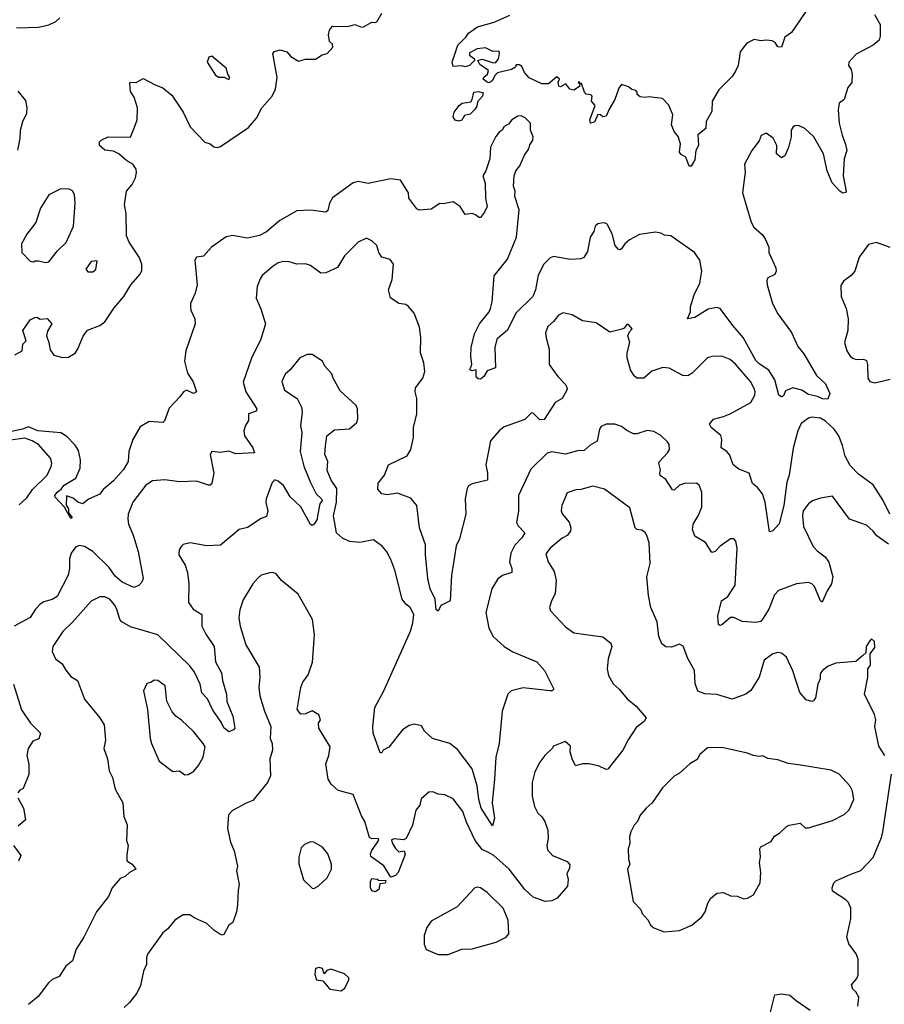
# Model space of a CAD drawing. Extents: x 2057697 to 2160550, y 827490 to 1016834.
# Tile 340 of 509: x 2069174 to 2074261, y 970310 to 976105. Entities that reach past the tile are written whole.
import ezdxf

# ---------------------------------------------------------------- set-up
doc = ezdxf.new("R2010")
doc.units = 0

msp = doc.modelspace()

# ---------------------------------------------------------------- linework, layer by layer
at = {"layer": '0CON20XD'}
for points in [[(2073820, 976185), (2073715, 976030), (2073675, 976002.5), (2073655, 975942.5), (2073635, 975944), (2073619.5, 975969.5), (2073601.2, 975981.2), (2073565.6, 975984.4), (2073535, 975979.4), (2073495, 975987.3), (2073452.7, 975967.3), (2073425, 975932.2), (2073413.1, 975915), (2073400.4, 975835), (2073386.5, 975805), (2073365, 975770), (2073287.8, 975692.2), (2073248, 975625), (2073245.5, 975564.5), (2073212.5, 975505), (2073210, 975465), (2073163, 975427), (2073168, 975365), (2073151.2, 975335), (2073145, 975280), (2073125, 975243.3), (2073113.6, 975243.6), (2073092.5, 975295), (2073065, 975311.2), (2073056, 975325), (2073062, 975375), (2073047.1, 975417.1), (2073025, 975446.2), (2073009.6, 975485), (2073016, 975545), (2072992.1, 975602.1), (2072955, 975640.8), (2072875, 975651.2), (2072853.6, 975646.4), (2072825, 975650), (2072807.5, 975665), (2072807.5, 975677.5), (2072798.3, 975688.3), (2072775, 975693.3), (2072755, 975710), (2072715, 975722.5), (2072698.8, 975701.2), (2072676.2, 975635), (2072641.7, 975578.3), (2072625, 975537.5), (2072605, 975532.5), (2072590, 975545), (2072575, 975546.7), (2072555, 975502.5), (2072532.5, 975495), (2072528, 975515), (2072559.3, 975599.3), (2072537.5, 975625), (2072542.5, 975655), (2072535, 975662.5), (2072507, 975667), (2072497.5, 975677.5), (2072478.3, 975728.3), (2072470, 975730), (2072465, 975740), (2072460, 975735), (2072470, 975730), (2072468.3, 975711.7), (2072435, 975690), (2072410, 975695), (2072387, 975727), (2072355, 975710), (2072345, 975713.3), (2072342.5, 975737.5), (2072350, 975755), (2072335, 975767.5), (2072285, 975727.5), (2072245, 975727.5), (2072171.7, 975761.7), (2072143.3, 975793.3), (2072128.3, 975828.3), (2072115, 975840), (2072095, 975840), (2072090, 975825), (2072067.7, 975812.3), (2071985, 975792.5), (2071971.2, 975778.8), (2071954.2, 975745.8), (2071935, 975733.3), (2071925, 975736.2), (2071900, 975755), (2071904.1, 975765.9), (2071926.7, 975785), (2071932.5, 975805), (2071880.7, 975840.7), (2071870, 975865), (2071895, 975873.3), (2071960.7, 975850.7), (2071975, 975852.5), (2071990, 975875), (2071997.5, 975905), (2071995, 975920), (2071958.3, 975918.3), (2071915, 975940), (2071865, 975933.8), (2071820.7, 975909.3), (2071820, 975895), (2071850, 975875), (2071850, 975865), (2071820, 975835), (2071795, 975827.5), (2071775, 975832.5), (2071725, 975830), (2071717.5, 975855), (2071751.2, 975955), (2071798.7, 976001.3), (2071814.2, 976025), (2071866.8, 976063.2), (2071965, 976089.5), (2072057.7, 976132.3)], [(2069145, 974132.5), (2069187.5, 974155), (2069192.5, 974195), (2069212.5, 974215), (2069192.5, 974275), (2069235, 974337.5), (2069263, 974353), (2069275, 974353.3), (2069295, 974342.5), (2069335, 974346.7), (2069362.5, 974315), (2069337.5, 974272.5), (2069331.2, 974245), (2069346.2, 974205), (2069352.3, 974162.3), (2069375, 974131.2), (2069426.4, 974116.4), (2069461.7, 974118.3), (2069502.9, 974145), (2069515, 974166.7), (2069547.6, 974242.4), (2069572.7, 974277.3), (2069645, 974305.7), (2069675, 974327.1), (2069730.5, 974409.5), (2069785.9, 974475), (2069828, 974545), (2069880.4, 974605), (2069892.7, 974627.3), (2069893.1, 974665), (2069877.1, 974707.1), (2069818.5, 974795), (2069802.4, 974832.4), (2069800.8, 974965), (2069790, 975015), (2069803.1, 975095), (2069836.4, 975135), (2069855, 975173.8), (2069861.9, 975205), (2069859.4, 975225), (2069840, 975255), (2069803.8, 975275), (2069756.2, 975315), (2069725, 975331.4), (2069675, 975337.5), (2069643.3, 975365), (2069643.3, 975385), (2069652.5, 975395), (2069695, 975416.2), (2069825, 975412.5), (2069848.3, 975471.7), (2069864.4, 975515.6), (2069866.9, 975585), (2069847.8, 975647.8), (2069825, 975682.5), (2069821.2, 975728.8), (2069823.9, 975736.1), (2069860, 975735), (2069899.3, 975759.3), (2069970.5, 975720.5), (2070015, 975704.2), (2070069.8, 975659.8), (2070135, 975560), (2070176.4, 975475), (2070263, 975383), (2070295, 975373.3), (2070315.9, 975355.9), (2070335, 975352.5), (2070355, 975357.5), (2070519.7, 975470.3), (2070566.7, 975525), (2070598, 975585), (2070660, 975655), (2070678.6, 975695), (2070688.5, 975765), (2070663.9, 975906.1), (2070673, 975917), (2070706.4, 975926.4), (2070745, 975915.8), (2070768.9, 975888.9), (2070815, 975861.2), (2070855, 975872), (2070915, 975872), (2070953, 975897), (2070983.6, 975906.4), (2071017, 975943), (2071015, 975960), (2070996.7, 975976.7), (2070990.8, 976015), (2070997, 976043), (2071013.9, 976066.1), (2071105, 976064), (2071145, 976076), (2071185, 976061.2), (2071196.4, 976063.6), (2071245, 976090), (2071265, 976087.5), (2071275, 976092.5), (2071305, 976143.3)], [(2074202.5, 976135), (2074236.1, 976076.1), (2074237, 976007), (2074230, 975985), (2074195.7, 975954.3), (2074095, 975902), (2074052.5, 975855), (2074050, 975835), (2074065, 975812.5), (2074072.5, 975785), (2074068.8, 975735), (2074046, 975705), (2074024.3, 975635.7), (2073995.8, 975614.2), (2073989.2, 975575), (2073995.6, 975495), (2074012.2, 975425), (2074032.9, 975372.9), (2074040.6, 975335), (2074024.4, 975285), (2074018.2, 975185), (2074036, 975094), (2074033.3, 975086.7), (2074016, 975084), (2073998.8, 975095), (2073954.4, 975145), (2073924.6, 975215), (2073903.6, 975315), (2073845.7, 975415), (2073793.8, 975465), (2073755, 975482.5), (2073735, 975480.8), (2073725, 975473.8), (2073712.5, 975455), (2073712.5, 975415), (2073697.6, 975352.4), (2073675.8, 975304.2), (2073655, 975292.5), (2073626.7, 975315), (2073628, 975365), (2073607, 975407), (2073565, 975436.7), (2073537, 975423), (2073525, 975392.5), (2073481.2, 975335), (2073438.8, 975255), (2073442.3, 975207.7), (2073425.7, 975085), (2073476.7, 974913.3), (2073493.2, 974883.2), (2073541.2, 974841.2), (2073558.8, 974815), (2073582, 974765), (2073581.2, 974735), (2073622.9, 974645), (2073624, 974625), (2073616.7, 974605), (2073575, 974586.2), (2073570.3, 974569.7), (2073571.1, 974545), (2073603.5, 974435), (2073634.1, 974374.1), (2073715, 974263.8), (2073752.1, 974182.1), (2073787.5, 974137.5), (2073861.5, 974011.5), (2073915, 973961.5), (2073940, 973905), (2073927.9, 973872.1), (2073896.5, 973873.5), (2073867.1, 973887.1), (2073815, 973899.1), (2073775, 973924.5), (2073722.5, 973937.5), (2073680, 973920), (2073668.1, 973891.9), (2073655, 973886), (2073640.8, 973895), (2073617.3, 973985), (2073582.2, 974042.3), (2073525, 974078.5), (2073505, 974098.2), (2073429.7, 974235), (2073368.7, 974305), (2073295, 974404.3), (2073275, 974411.4), (2073225, 974400.9), (2073145, 974351.9), (2073102.5, 974345), (2073120, 974385), (2073121.4, 974415), (2073142.1, 974485), (2073174.4, 974555), (2073187.8, 974625), (2073175, 974690), (2073144.4, 974734.4), (2073005, 974832), (2072967, 974837), (2072945, 974849.2), (2072915, 974854.2), (2072820.2, 974839.8), (2072760.6, 974809.4), (2072734.4, 974785.6), (2072715, 974756.7), (2072705, 974751.2), (2072695, 974754), (2072678, 974775), (2072659.4, 974845), (2072630.5, 974900.5), (2072615, 974910), (2072595, 974907.5), (2072575, 974903.3), (2072560.5, 974889.5), (2072551.7, 974858.3), (2072530, 974825), (2072515, 974740), (2072492.5, 974705), (2072475, 974696.7), (2072415, 974692.5), (2072315, 974712), (2072295, 974704), (2072256.9, 974665), (2072225, 974601.2), (2072209.1, 974515), (2072192.2, 974475), (2072093, 974377), (2072043.4, 974276.6), (2071980.8, 974225), (2071968.6, 974175), (2071973.3, 974055), (2071925, 974037.5), (2071904, 974005), (2071885, 973988.8), (2071870.5, 973990.5), (2071860, 974000), (2071860, 974045), (2071835, 974038.8), (2071822, 974045), (2071833.3, 974075), (2071827.5, 974125), (2071830.6, 974175), (2071848.8, 974255), (2071879.5, 974315), (2071935.7, 974385), (2071944.5, 974405.5), (2071953.1, 974445), (2071965, 974596.7), (2072044.4, 974695), (2072096.5, 974825), (2072112.5, 974985), (2072086.7, 975065), (2072088.8, 975095), (2072078.8, 975125), (2072082.5, 975185), (2072092.5, 975215), (2072115.8, 975244.2), (2072143, 975307), (2072170, 975345), (2072175, 975367.5), (2072192, 975395), (2072194, 975415), (2072180, 975455), (2072180, 975495), (2072147.3, 975527.3), (2072125, 975538.8), (2072105, 975536.2), (2072068.8, 975515), (2072049.5, 975490.5), (2072025, 975476.7), (2072013.3, 975455), (2071995, 975443.3), (2071975, 975417.5), (2071944, 975355), (2071940, 975285), (2071916.7, 975215), (2071898.8, 975185), (2071912.5, 975142.5), (2071914.3, 975054.3), (2071923.3, 975005), (2071908, 974972), (2071885, 974940), (2071875, 974940), (2071856.1, 974956.1), (2071835, 974963.3), (2071795, 974957.5), (2071765, 975006.2), (2071725, 975032.5), (2071665, 975021.2), (2071645, 975023.3), (2071595, 974990), (2071524, 974984), (2071510.8, 974990.8), (2071463.8, 975055), (2071461.2, 975085), (2071415, 975160), (2071355, 975167.8), (2071225, 975141.1), (2071165, 975152.5), (2071135, 975144.4), (2071015, 975055.7), (2070995.6, 975025), (2070987.6, 974982.4), (2070975, 974971.1), (2070885, 974983.1), (2070805, 974980), (2070705, 974922.7), (2070625, 974856.2), (2070585, 974833.8), (2070515, 974818.8), (2070425, 974834.5), (2070387.7, 974827.7)], [(2069155, 976056.2), (2069285, 976060), (2069345, 976074), (2069385.5, 976094.5), (2069410, 976115)], [(2070405, 975752.5), (2070410, 975765), (2070397.5, 975785), (2070389.5, 975819.5), (2070305, 975890), (2070287.5, 975885), (2070277.5, 975855), (2070325, 975778.8), (2070345, 975766.2), (2070376.7, 975766.7), (2070405, 975752.5)], [(2069163, 975337), (2069177.5, 975405), (2069179.2, 975455), (2069191.4, 975505), (2069215.6, 975555), (2069218.1, 975585), (2069209.7, 975629.7), (2069165, 975684.2)], [(2071755, 975507.5), (2071735, 975513.3), (2071723.9, 975533.9), (2071730.3, 975559.7), (2071759.5, 975600.5), (2071776.2, 975613.8), (2071828.1, 975621.9), (2071836.7, 975635), (2071845, 975677.5), (2071875, 975681.2), (2071900, 975675), (2071897.5, 975655), (2071868, 975622), (2071863.1, 975595), (2071850.6, 975575), (2071825, 975548.2), (2071790, 975540), (2071775, 975513.3), (2071755, 975507.5)], [(2069325, 974676), (2069345, 974678.8), (2069395.8, 974744.2), (2069447.1, 974792.9), (2069489.8, 974890.2), (2069500, 975025), (2069495.8, 975075), (2069485, 975096.7), (2069465, 975108), (2069415, 975109.2), (2069345, 975074.2), (2069296.5, 974995), (2069269.3, 974910.7), (2069215, 974843.3), (2069184, 974785), (2069186.2, 974735), (2069235, 974683.3), (2069255, 974680), (2069265, 974686.2), (2069285, 974686.2), (2069325, 974676)], [(2070387.7, 974827.7), (2070303.1, 974765), (2070255, 974713.8), (2070215, 974708), (2070205, 974690), (2070218.6, 974545), (2070206, 974495), (2070179.2, 974435), (2070178.6, 974415), (2070180.8, 974395), (2070204.3, 974345), (2070205.6, 974315), (2070151.9, 974155), (2070142.5, 974095), (2070160.5, 974025), (2070195, 973973.8), (2070213.3, 973915), (2070196, 973904), (2070155, 973923.8), (2070136.7, 973915), (2070116.7, 973885), (2070052.4, 973817.6), (2070025.8, 973744.2), (2070016.2, 973733.8), (2069935, 973739.6), (2069882, 973708), (2069839.1, 973635), (2069816.1, 973563.9), (2069811.5, 973505), (2069785, 973458), (2069725, 973391.4), (2069665, 973340), (2069645, 973312.9), (2069577.9, 973282.1), (2069545, 973256.2), (2069516.7, 973265), (2069489.1, 973289.1), (2069448.3, 973301.7), (2069446.9, 973246.9), (2069460.8, 973225), (2069461.7, 973201.7), (2069482.5, 973175), (2069475, 973170), (2069436.7, 973236.7), (2069383.3, 973295), (2069381.2, 973305), (2069395, 973324.2), (2069418.8, 973341.2), (2069435, 973365.4), (2069503.6, 973406.4), (2069530, 973465), (2069530.9, 973515), (2069519.5, 973569.5), (2069500.3, 973600.3), (2069450.7, 973650.7), (2069415, 973673.1), (2069280, 973685), (2069225, 973708.4), (2069191.1, 973695), (2069075, 973669.6)], [(2074292.9, 973195), (2074254.8, 973275), (2074195, 973366.9), (2074109.2, 973429.2), (2074060.3, 973480.3), (2074030.7, 973535), (2074015, 973599.4), (2073993.3, 973655), (2073965, 973694.6), (2073915, 973741.8), (2073885, 973758.9), (2073835, 973766.2), (2073815, 973760), (2073772.3, 973727.7), (2073751.1, 973685), (2073725, 973582.5), (2073700.9, 973425), (2073686.4, 973383.6), (2073668.7, 973245), (2073642.3, 973137.7), (2073605, 973096.7), (2073585, 973090), (2073560, 973265), (2073544.5, 973315), (2073515, 973352), (2073484.4, 973374.4), (2073466, 973435), (2073405, 973459.2), (2073372, 973485), (2073352.6, 973542.6), (2073335, 973562.5), (2073301.4, 973585), (2073304.2, 973635), (2073298.3, 973658.3), (2073241.2, 973705), (2073232, 973725), (2073255.6, 973754.4), (2073315, 973769.1), (2073354.1, 973785.9), (2073475, 973851.1), (2073498.8, 973895), (2073501.8, 973915), (2073495.9, 973934.1), (2073473.3, 973975), (2073385, 974076.9), (2073353.8, 974105), (2073305, 974124), (2073245, 974122), (2073220, 974115), (2073130, 974025), (2073105, 974008.1), (2073075, 974010.6), (2072995, 974054.5), (2072957.3, 974057.3), (2072893.1, 974036.9), (2072845, 973994.3), (2072804.4, 973994.4), (2072788.3, 974008.3), (2072768.1, 974045), (2072746.9, 974115), (2072747.1, 974145), (2072764, 974205), (2072752.5, 974245), (2072761.7, 974268.3), (2072777.5, 974285), (2072755, 974310), (2072745, 974310), (2072730, 974290), (2072716.4, 974283.6), (2072645, 974266), (2072565, 974321.2), (2072485, 974333.3), (2072425, 974368.5), (2072371.1, 974378.9), (2072344.1, 974365.9), (2072315, 974327.5), (2072281.8, 974298.2), (2072267.9, 974262.1), (2072271.4, 974231.4), (2072289.5, 974165), (2072288.6, 974075), (2072340, 974005), (2072387.1, 973955), (2072395.7, 973935), (2072393.1, 973925), (2072365, 973875.8), (2072325, 973852), (2072258.9, 973751.1), (2072235, 973748.9), (2072195, 973788.8), (2072185, 973791.2), (2072145, 973752.5), (2072025, 973708.8), (2071993.8, 973685), (2071944.5, 973625.5), (2071915.7, 973485), (2071925.6, 973435), (2071926.2, 973395), (2071835, 973372.9), (2071815, 973362), (2071806.7, 973345), (2071795.6, 973284.4), (2071798.6, 973195), (2071760.5, 973049.5), (2071742.1, 973007.9), (2071723, 972883), (2071714.2, 972835), (2071706.7, 972685), (2071652.3, 972657.7), (2071635, 972623.3), (2071625, 972632.5), (2071618.5, 972695), (2071588.2, 972755), (2071575.6, 972815), (2071561.8, 972955), (2071562.2, 973015), (2071525.6, 973115), (2071510, 973245), (2071475, 973288), (2071397.3, 973317.3), (2071335, 973308), (2071305, 973313.8), (2071280.8, 973340.8), (2071283.7, 973376.3), (2071320, 973425), (2071344.4, 973485.6), (2071453, 973537), (2071474.2, 973575), (2071490, 973645), (2071490.9, 973705), (2071511.1, 973785), (2071510.5, 973875), (2071500.6, 973915), (2071502.1, 973937.9), (2071546.2, 973995), (2071557.1, 974035), (2071552.5, 974085), (2071532.5, 974145), (2071533.9, 974233.9), (2071525.8, 974295), (2071495, 974377.5), (2071459.5, 974419.5), (2071445, 974428.8), (2071405, 974433.8), (2071355, 974467.5), (2071344.3, 974515), (2071365.6, 974575), (2071372.5, 974665), (2071352.7, 974692.7), (2071305, 974706.7), (2071287.5, 974735), (2071274.2, 974775), (2071245, 974804), (2071215, 974818), (2071164.5, 974795.5), (2071085.7, 974714.3), (2071043.9, 974646.1), (2070975.8, 974614.2), (2070945, 974612.5), (2070885, 974657.5), (2070855, 974668), (2070805, 974665.7), (2070759.3, 974679.3), (2070725, 974681.1), (2070695, 974674.3), (2070666, 974655), (2070600.8, 974599.2), (2070589.5, 974580.5), (2070570.8, 974535), (2070565.6, 974465), (2070593.4, 974403.4), (2070619.2, 974315), (2070591.9, 974225), (2070536.7, 974113.3), (2070487.9, 973972.1), (2070503.8, 973915), (2070569.4, 973815), (2070565, 973801.2), (2070520, 973785), (2070520, 973745), (2070503, 973717), (2070493.5, 973685), (2070496.7, 973655), (2070545.6, 973585), (2070556, 973555), (2070445, 973550.4), (2070405, 973564.5), (2070355, 973556.9), (2070305, 973563.8), (2070294.2, 973545), (2070316.9, 973435), (2070305, 973376.7), (2070295, 973366.2), (2070285, 973366), (2070215, 973387.9), (2070115.8, 973384.2), (2070025, 973396.2), (2069955, 973390.8), (2069915, 973365.7), (2069840, 973265), (2069812.2, 973195), (2069810, 973165), (2069814.5, 973135), (2069841.7, 973071.7), (2069871.2, 972975), (2069900, 972815), (2069893.3, 972795), (2069875, 972774.2), (2069845, 972762.5), (2069776.9, 972795), (2069735, 972828.8), (2069700.6, 972880.6), (2069603.3, 972975), (2069556, 973005), (2069525, 973011.1), (2069505, 973002), (2069476.9, 972965), (2069467.4, 972932.6), (2069466.9, 972875), (2069458.5, 972835), (2069395, 972709.4), (2069365, 972692.5), (2069315, 972678.7), (2069295, 972665.4), (2069266.9, 972635), (2069235, 972585.5), (2069141.1, 972535)], [(2074295, 974764.5), (2074215, 974794.2), (2074167.7, 974782.3), (2074112.6, 974707.4), (2074088, 974625), (2074065, 974598.8), (2074020, 974565), (2074005, 974540), (2074006, 974475), (2074035.8, 974405.8), (2074047.5, 974345), (2074045.7, 974275), (2074025.6, 974205), (2074040.6, 974155)], [(2069605, 974620), (2069622.5, 974635), (2069630, 974685), (2069595, 974682.5), (2069563.6, 974636.4), (2069575, 974620), (2069605, 974620)], [(2074040.6, 974155), (2074060, 974125), (2074075, 974113.1), (2074095, 974105.6), (2074137.4, 974107.4), (2074155, 974098), (2074161.5, 974075), (2074164.6, 973995), (2074175, 973974.4), (2074205, 973967.5), (2074295, 973990)], [(2072939.4, 973435), (2072943.1, 973455), (2072934.4, 973495), (2072937.5, 973505), (2072986, 973555), (2072997.5, 973575), (2072994.5, 973604.5), (2072985, 973620), (2072945, 973658), (2072905, 973681.2), (2072865, 973686.2), (2072805, 973668), (2072785, 973668), (2072745, 973687.1), (2072715, 973710), (2072675, 973724.2), (2072625, 973724), (2072595, 973711.2), (2072584.3, 973695.7), (2072571.2, 973625), (2072529.3, 973600.7), (2072495, 973569.4), (2072455, 973566.9), (2072385, 973548.1), (2072305, 973561.9), (2072276.3, 973553.7), (2072180.5, 973459.5), (2072109.2, 973305), (2072107.6, 973212.4), (2072096.2, 973145), (2072106.2, 973125), (2072145.8, 973085), (2072128.1, 973055), (2072087.8, 973012.2), (2072064.3, 972965), (2072055.7, 972915), (2072068.9, 972875), (2072069.5, 972850.5), (2072015, 972832.9), (2071986.6, 972813.4), (2071952.5, 972755), (2071916.7, 972615), (2071933.7, 972523.7), (2071959.2, 972475), (2072024.8, 972414.8), (2072075, 972384.5), (2072216.2, 972325), (2072261.2, 972275), (2072316.2, 972165), (2072307.5, 972155), (2072295.6, 972154.4), (2072135, 972173.3), (2072065, 972155.8), (2072045, 972136.2), (2072011.9, 972035), (2071995.5, 971845), (2071975.5, 971765), (2071966.8, 971635), (2071953.5, 971495), (2071966.9, 971405), (2071955, 971360), (2071889.3, 971465), (2071874.4, 971514.4), (2071866.1, 971595), (2071835.9, 971695.9), (2071749.3, 971809.3), (2071705, 971844), (2071603.3, 971875), (2071555, 971916.7), (2071538, 971948), (2071495, 971959.2), (2071465, 971950), (2071426.7, 971925), (2071345, 971823.3), (2071312.5, 971805), (2071305, 971790), (2071295, 971790), (2071253.3, 971905), (2071251.5, 971945), (2071263.6, 972056.4), (2071315.6, 972155), (2071473.4, 972506.6), (2071487.7, 972555), (2071492.2, 972605), (2071470.6, 972645), (2071445, 972665.8), (2071424.3, 972695), (2071380.5, 972865), (2071358.3, 972928.3), (2071333.6, 972973.6), (2071308, 973005), (2071255, 973044), (2071175, 973027.1), (2071115, 973033.1), (2071073.7, 973053.7), (2071038, 973085), (2071019.2, 973185), (2071038.6, 973265), (2071040, 973345), (2071006, 973395), (2070982.1, 973452.1), (2070986, 973505), (2070970, 973545), (2070972.5, 973597.5), (2070981.2, 973655), (2071025, 973690), (2071113.9, 973696.1), (2071156.7, 973735), (2071163.3, 973755), (2071161.2, 973815), (2071153.3, 973835), (2071059.7, 973919.7), (2071018, 973995), (2071010.7, 974020.7), (2070970, 974065), (2070955.8, 974095), (2070895, 974134.2), (2070865, 974134.3), (2070821.2, 974115), (2070764.2, 974045), (2070735, 974018.8), (2070716.2, 973975), (2070732.5, 973925), (2070806, 973875), (2070831.4, 973825), (2070835.7, 973795), (2070826.2, 973715), (2070834, 973675), (2070824.2, 973564.2), (2070845, 973476.7), (2070885, 973381.2), (2070918, 973315), (2070950, 973285), (2070953.3, 973275), (2070938.8, 973255), (2070925.7, 973185), (2070923.8, 973165), (2070906.7, 973135), (2070895, 973127.5), (2070885, 973133.3), (2070827.4, 973237.4), (2070765, 973297.5), (2070725, 973364), (2070695, 973389.2), (2070674.3, 973395.7), (2070658.3, 973381.7), (2070624, 973285), (2070622.7, 973262.7), (2070634.3, 973215), (2070625, 973181.2), (2070595, 973170), (2070515, 973116.9), (2070465, 973104), (2070355, 973012.5), (2070275, 973009.2), (2070175.9, 973025.9), (2070135, 973016), (2070125, 973006.7), (2070111.2, 972985), (2070110, 972955), (2070148, 972895), (2070161.7, 972851.7), (2070168.9, 972785), (2070166.9, 972675), (2070195.4, 972635.4), (2070245.7, 972605), (2070245.6, 972535), (2070268.2, 972488.2), (2070317.9, 972415), (2070326.7, 972325), (2070361.2, 972261.2), (2070366.6, 972215), (2070390.3, 972135), (2070392.5, 972092.5), (2070427.7, 972005), (2070438.8, 971935), (2070432.5, 971925), (2070404.2, 971914.2), (2070375, 971936.2), (2070359.7, 971969.7), (2070310.2, 972040.2), (2070278.2, 972108.2), (2070245, 972144), (2070236.2, 972195), (2070201.9, 972265), (2070175, 972302.7), (2069985.6, 972485), (2069825, 972532.5), (2069775, 972560), (2069762.5, 972575), (2069745.5, 972635), (2069730.8, 972660.8), (2069705, 972694.3), (2069675, 972708.6), (2069645, 972707.5), (2069595, 972682.5), (2069485, 972559.4), (2069427.1, 972505), (2069368.8, 972415), (2069363.9, 972386.1), (2069383.8, 972343.8), (2069424.5, 972314.5), (2069445.7, 972275.7), (2069475, 972240), (2069513.3, 972215), (2069555.7, 972105), (2069645.2, 971995.2), (2069670.6, 971955), (2069679.2, 971865), (2069669.4, 971815), (2069690.8, 971755), (2069701.2, 971685), (2069720, 971645), (2069735.6, 971575.6), (2069780, 971495), (2069786.7, 971415), (2069806.1, 971366.1), (2069802.5, 971275), (2069812.5, 971245), (2069805, 971190), (2069803.8, 971155), (2069835, 971133.8), (2069857.5, 971105), (2069820, 971085), (2069795, 971061.2), (2069765, 971051.2), (2069718, 970995), (2069696.2, 970945), (2069626.2, 970855), (2069552, 970705), (2069506.2, 970635), (2069485, 970566.7), (2069446.2, 970535), (2069405.7, 970474.3), (2069365, 970456.7), (2069343.6, 970436.4), (2069282, 970355), (2069225, 970308.6)], [(2069170.3, 973249.7), (2069215, 973290), (2069250.1, 973339.9), (2069335.3, 973425), (2069359.1, 973475), (2069362.7, 973495), (2069354.4, 973525), (2069283.6, 973605), (2069247, 973627), (2069205, 973642.6), (2069119.2, 973630.8)], [(2074285, 973018.8), (2074216.6, 973066.6), (2074195.8, 973095), (2074155, 973129.2), (2074055, 973165.7), (2073955, 973300), (2073885, 973288.8), (2073837.3, 973272.7), (2073815, 973256), (2073784.3, 973215), (2073778.6, 973185), (2073785, 973122.5), (2073841.9, 973005), (2073865, 972979.2), (2073912.6, 972942.6), (2073935, 972911.2), (2073958.6, 972825), (2073950.6, 972785), (2073925, 972744.2), (2073895, 972676), (2073885, 972683.8), (2073849.8, 972769.8), (2073835, 972784.3), (2073815, 972792.2), (2073745, 972784.2), (2073637.5, 972745), (2073615, 972720), (2073580.4, 972635), (2073547.1, 972582.9), (2073535, 972562.9), (2073505, 972556.4), (2073425, 972562.8), (2073375, 972585.5), (2073355, 972585.5), (2073305, 972542.5), (2073295, 972538.8), (2073285.9, 972545.9), (2073280.9, 972595), (2073302.5, 972685), (2073339.6, 972710.4), (2073383.3, 972776.7), (2073394.4, 972995), (2073386.9, 973035), (2073375, 973050), (2073355, 973049.2), (2073294.6, 973005.4), (2073265, 972974.2), (2073245, 972968.8), (2073208.7, 973028.7), (2073145.8, 973065.8), (2073131.4, 973105), (2073135.8, 973135), (2073166.1, 973183.9), (2073186.9, 973235), (2073186.7, 973325), (2073171.9, 973365), (2073155, 973376.8), (2073085, 973375.6), (2073055.4, 973364.6), (2073025, 973335.8), (2073015, 973337.5), (2072975, 973398.6), (2072941.3, 973421.3), (2072939.4, 973435)], [(2074264.2, 971775), (2074228.6, 971828.6), (2074204.2, 971944.2), (2074211.2, 971985), (2074202.5, 972015), (2074143.8, 972135), (2074163.8, 972235), (2074163.3, 972285), (2074180, 972305), (2074178.3, 972371.7), (2074205, 972410), (2074202.5, 972445), (2074185, 972460), (2074175, 972450), (2074153.6, 972416.4), (2074151.7, 972378.3), (2074135, 972362.5), (2074092.3, 972327.7), (2073975, 972317.9), (2073929.9, 972300.1), (2073896.9, 972275), (2073883.3, 972255), (2073882.9, 972225), (2073869.4, 972195), (2073855.8, 972114.2), (2073845, 972096.7), (2073835, 972092), (2073801.1, 972101.1), (2073764.5, 972144.5), (2073723, 972273), (2073685, 972352.5), (2073655, 972376.2), (2073635, 972380), (2073605, 972373.3), (2073553.8, 972335), (2073524.3, 972235.7), (2073475, 972156.2), (2073445.5, 972134.5), (2073365, 972105.6), (2073275, 972132.9), (2073205, 972136.9), (2073163.6, 972153.6), (2073147.5, 972197.5), (2073143.1, 972275), (2073105.5, 972345.5), (2073077.3, 972417.3), (2073055, 972428.8), (2073008.3, 972411.7), (2072975, 972413.3), (2072951.7, 972431.7), (2072934, 972475), (2072925, 972560), (2072886.2, 972645), (2072872.5, 972715), (2072864.4, 972825), (2072883.1, 972905), (2072877.5, 973025), (2072865, 973063.3), (2072855, 973083.8), (2072835, 973101.2), (2072805, 973103.8), (2072795, 973113.3), (2072762.7, 973232.7), (2072615, 973342), (2072545, 973358.9), (2072475, 973339.4), (2072445, 973338.6), (2072395, 973320), (2072362.5, 973245), (2072359.2, 973215), (2072365, 973196.7), (2072406.6, 973146.6), (2072416.4, 973115), (2072414.4, 973095), (2072395, 973070), (2072365, 973053.3), (2072294.7, 972995.3), (2072269.4, 972960.6), (2072282.2, 972915), (2072318, 972858), (2072330.5, 972805), (2072324.2, 972725), (2072302, 972685), (2072290, 972645), (2072296.4, 972626.4), (2072385, 972532), (2072435, 972496), (2072605, 972472.5), (2072652.5, 972435), (2072657.5, 972415), (2072636.2, 972343.8), (2072630, 972285), (2072637.5, 972245), (2072666.2, 972196.2), (2072701.4, 972165), (2072747.4, 972107.4), (2072800.8, 972065), (2072860, 971995), (2072848.8, 971975), (2072801.5, 971938.5), (2072753.4, 971866.6), (2072722.5, 971805), (2072635, 971693.8), (2072625, 971692), (2072582.3, 971712.3), (2072525, 971726), (2072484.1, 971725.9), (2072444.2, 971714.2), (2072424.1, 971754.1), (2072412.5, 971795), (2072415, 971830), (2072383, 971857), (2072315, 971830), (2072307.5, 971815), (2072263.3, 971775), (2072233.3, 971735), (2072205, 971677.5), (2072188.8, 971615), (2072188, 971535), (2072202.5, 971475), (2072222, 971435), (2072245, 971414), (2072262.9, 971385), (2072280.8, 971335), (2072282.9, 971285), (2072274.4, 971245), (2072278.3, 971218.3), (2072308, 971185), (2072395, 971150.8), (2072410.3, 971130.3), (2072408.9, 971111.1), (2072392.3, 971077.7), (2072401.2, 971045), (2072396.7, 971005), (2072336.2, 970935), (2072305, 970919.2), (2072265.8, 970914.2), (2072195, 970940.4), (2072144.8, 970984.8), (2072052.7, 971105), (2071963.6, 971185), (2071932.9, 971202.9), (2071895, 971220.9), (2071853.4, 971275), (2071802.9, 971382.9), (2071781.5, 971445), (2071725, 971518.6), (2071675, 971542), (2071635, 971545.8), (2071605, 971560), (2071581.7, 971558.3), (2071535, 971520), (2071527.3, 971482.7), (2071505, 971452.5), (2071485.6, 971365), (2071448.1, 971285), (2071432.1, 971277.9), (2071376.1, 971283.9), (2071362.1, 971277.9), (2071365, 971260.6), (2071385, 971226.9), (2071405, 971206.7), (2071435, 971212.5), (2071441.2, 971191.2), (2071401.4, 971085), (2071385, 971067.5), (2071358.3, 971058.3), (2071316.7, 971125), (2071239.7, 971179.7), (2071238.1, 971195), (2071245.5, 971215), (2071286.7, 971276.7), (2071282.5, 971285), (2071245, 971283.3), (2071231.2, 971291.2), (2071203.5, 971385), (2071185, 971420), (2071135, 971543.8), (2071048.3, 971568.3), (2071006.9, 971605), (2070988.2, 971635), (2070975.7, 971724.3), (2070992.5, 971775), (2071000, 971825), (2070933.3, 971935), (2070932.5, 971965), (2070943.3, 971985), (2070934.1, 972014.1), (2070895, 972036.7), (2070855, 972020), (2070828.3, 972018.3), (2070806.7, 972045), (2070827.5, 972175), (2070839.2, 972205), (2070870.3, 972249.7), (2070897.4, 972322.6), (2070907.9, 972485), (2070897.5, 972575), (2070813.1, 972723.1), (2070714, 972805), (2070683, 972843), (2070665, 972850.8), (2070645, 972850), (2070595, 972836.2), (2070575, 972818), (2070545, 972783.8), (2070488.7, 972691.3), (2070468.9, 972631.1), (2070463.6, 972585), (2070470, 972535), (2070504.4, 972425), (2070583.1, 972295), (2070587.5, 972235), (2070580.8, 972175), (2070587.5, 972125), (2070614, 972035), (2070651.2, 971945), (2070648, 971875), (2070658.8, 971845), (2070661.2, 971805), (2070645.8, 971755), (2070648.6, 971655), (2070631.9, 971615), (2070545, 971509.4), (2070505.4, 971494.6), (2070425, 971450.4), (2070403.2, 971425), (2070395.6, 971345), (2070414.4, 971264.4), (2070436.4, 971213.6), (2070456.1, 971123.9), (2070448.8, 971095), (2070466, 971015), (2070458.3, 970981.7), (2070456.1, 970896.1), (2070448.8, 970855), (2070428.3, 970791.7), (2070404.2, 970775.8), (2070375, 970720), (2070365, 970717.5), (2070345, 970726), (2070315.7, 970745.7), (2070275, 970786), (2070205, 970816.7), (2070175, 970836.2), (2070135, 970836), (2070086.7, 970805), (2070046.2, 970755), (2070015, 970730), (2069926.2, 970605), (2069920, 970585), (2069920.8, 970545), (2069902, 970505), (2069885, 970420), (2069863.3, 970375), (2069819.5, 970320.5), (2069788.3, 970291.7)], [(2069138.1, 972195), (2069185, 972043.3), (2069238, 971965), (2069296.7, 971905), (2069287.3, 971872.7), (2069250.5, 971859.5), (2069223.3, 971815), (2069216.7, 971775), (2069227, 971723), (2069228.3, 971661.7), (2069195, 971580), (2069175, 971570), (2069162.5, 971555)], [(2070145, 971661.2), (2070165, 971662), (2070198.3, 971681.7), (2070225, 971716.2), (2070252.5, 971765), (2070264.2, 971825), (2070254.2, 971845), (2070195.7, 971915), (2070125, 971982.5), (2070092, 972005), (2070071.3, 972031.3), (2070040, 972095), (2070030, 972185), (2069985.9, 972215.9), (2069965, 972216.7), (2069945, 972203.3), (2069922.3, 972197.7), (2069902, 972155), (2069925.8, 972045), (2069940.8, 971875), (2069949.4, 971845), (2069995, 971741.5), (2070075, 971679.2), (2070115, 971684), (2070145, 971661.2)], [(2072965, 970736.7), (2073055, 970743.8), (2073127.5, 970775), (2073186.7, 970825), (2073206.2, 970855), (2073222, 970905), (2073237.7, 970932.3), (2073275, 970963.3), (2073315, 970967.5), (2073355, 970948.8), (2073395, 970945.8), (2073435, 970931.4), (2073455, 970934.3), (2073491.2, 970955), (2073530, 971025), (2073534.3, 971085), (2073526.9, 971145), (2073531.4, 971175), (2073527.5, 971225), (2073535, 971236.7), (2073595, 971267.5), (2073615, 971300), (2073645, 971317.5), (2073682.5, 971355), (2073700, 971365), (2073765, 971376), (2073795, 971348.8), (2073815, 971348), (2073955, 971392), (2074025, 971427.1), (2074054.4, 971455), (2074082.2, 971515), (2074074.2, 971565), (2074058.8, 971595), (2073995, 971664), (2073947.6, 971687.6), (2073755, 971720), (2073695, 971726.7), (2073635, 971748.8), (2073576.1, 971756.1), (2073545, 971772.5), (2073525, 971768.8), (2073490, 971775), (2073455, 971788.8), (2073305, 971822), (2073221.2, 971818.8), (2073175, 971780), (2073159.7, 971750.3), (2073116.2, 971725), (2073055, 971670), (2073025, 971653.3), (2072955, 971583.3), (2072894, 971495), (2072858.8, 971465), (2072825, 971422.5), (2072808.8, 971385), (2072790, 971365), (2072770, 971325), (2072762, 971295), (2072763.6, 971256.4), (2072753.8, 971225), (2072756, 971165), (2072763.3, 971135), (2072750, 971105), (2072783.3, 970915), (2072828.8, 970868.8), (2072836.2, 970845), (2072872, 970805), (2072885.9, 970775.9), (2072905, 970760), (2072965, 970736.7)], [(2074105, 970300), (2074111.7, 970351.7), (2074093, 970383), (2074075, 970400), (2074067.5, 970425), (2074098.3, 970461.7), (2074106.4, 970483.6), (2074106.7, 970575), (2074096.1, 970606.1), (2074051.2, 970665), (2074040, 970705), (2074063.3, 970815), (2074064, 970875), (2074049.4, 970909.4), (2074035, 970925.8), (2073956.2, 970975), (2073953.9, 970996.1), (2073963.3, 971025), (2073975, 971036), (2074063.7, 971076.3), (2074122.7, 971097.3), (2074195.7, 971174.3), (2074245, 971292.5), (2074252.5, 971325), (2074304, 971665)], [(2069162.5, 971525), (2069196.7, 971465), (2069207.5, 971395), (2069165, 971357.5)], [(2070905, 970992.5), (2070930, 971005), (2070983.3, 971055), (2071008, 971105), (2071008.6, 971135), (2070985.8, 971195), (2070956, 971235), (2070905, 971263.8), (2070885, 971266), (2070849.5, 971250.5), (2070829.3, 971230.7), (2070816.2, 971175), (2070816.1, 971136.1), (2070843, 971043), (2070893.6, 970993.6), (2070905, 970992.5)], [(2069137.5, 971245), (2069180, 971185), (2069167, 971153)], [(2071265, 970972.9), (2071245, 970978.8), (2071237.5, 970995), (2071237, 971033), (2071245, 971050), (2071276.4, 971046.4), (2071285, 971040), (2071328.3, 971038.3), (2071325, 971023.3), (2071291.7, 971018.3), (2071286.2, 970985), (2071265, 970972.9)], [(2071695, 970603.2), (2071775, 970633.8), (2071835, 970635.8), (2071977.5, 970675), (2072035.8, 970704.2), (2072051.2, 970725), (2072048, 970805), (2072018.8, 970875), (2071925, 970968), (2071885, 970996.2), (2071865, 971000), (2071852.5, 970995), (2071746.8, 970883.2), (2071595, 970798.8), (2071568.8, 970761.2), (2071553.1, 970715), (2071554.2, 970664.2), (2071565, 970633.3), (2071635, 970604), (2071695, 970603.2)], [(2071065, 970390), (2071087.5, 970405), (2071110, 970455), (2071110, 970465), (2071085, 970490), (2071005, 970516.7), (2070981.7, 970508.3), (2070965, 970490), (2070955, 970520), (2070935, 970527.5), (2070915, 970520), (2070910, 970485), (2070920, 970455), (2070958.3, 970448.3), (2070998.3, 970398.3), (2071065, 970390)], [(2073590, 970255), (2073617.5, 970365), (2073655, 970372.5), (2073705, 970363.3), (2073741.7, 970331.7), (2073825, 970276)]]:
    msp.add_lwpolyline(points, dxfattribs=at)

doc.saveas('drawing.dxf')
